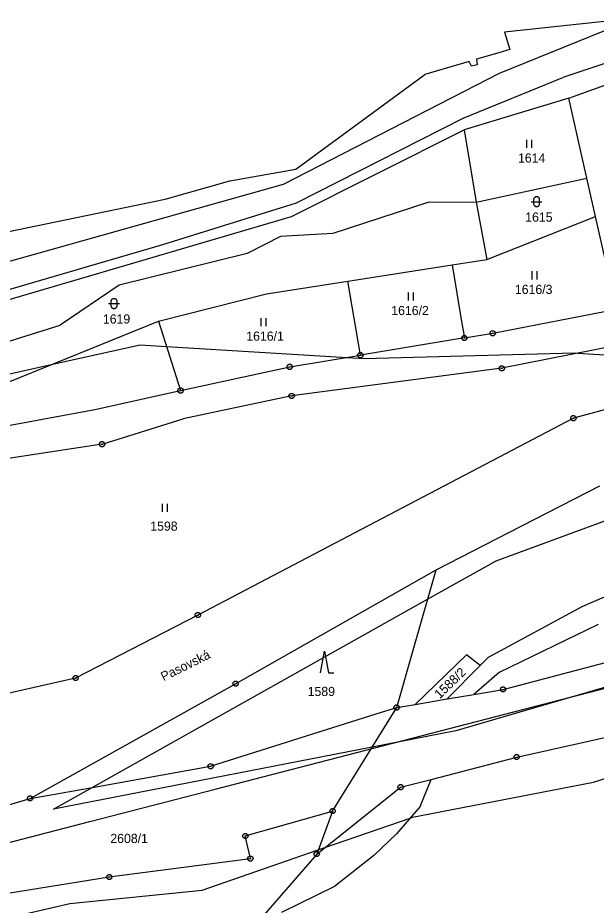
# Model space of a CAD drawing. Extents: x -806774 to -803680, y -1151731 to -1150053.
# Drawn here: x -806109.6 to -806002.5, y -1150704.3 to -1150539.9 of the extents above; entities that cross this region are included whole.
import ezdxf

# ---------------------------------------------------------------- set-up
doc = ezdxf.new("R2010")
doc.units = 0
for name, color, linetype in [('1', 7, 'Continuous'), ('11', 7, 'Continuous'), ('2', 7, 'Continuous'), ('3', 7, 'Continuous'), ('4', 7, 'Continuous'), ('6', 7, 'Continuous'), ('7', 7, 'Continuous'), ('8', 7, 'Continuous')]:
    doc.layers.add(name, color=color, linetype=linetype)

msp = doc.modelspace()

# ---------------------------------------------------------------- linework, layer by layer
at = {"layer": '1'}
for p, q in [((-805995.79, -1150540.03), (-806019.46, -1150542.59)), ((-806019.46, -1150542.59), (-806018.51, -1150545.8)), ((-806020.5, -1150546.37), (-806024.69, -1150547.58)), ((-806018.51, -1150545.8), (-806020.5, -1150546.37)), ((-806026.01, -1150547.98), (-806034.23, -1150550.39)), ((-806025.58, -1150548.89), (-806026.01, -1150547.98)), ((-806024.69, -1150547.58), (-806024.56, -1150548.59)), ((-806024.56, -1150548.59), (-806025.58, -1150548.89)), ((-806007.57, -1150554.77), (-805992.86, -1150549.46)), ((-806058.11, -1150567.96), (-806034.23, -1150550.39)), ((-806007.57, -1150554.77), (-806026.96, -1150560.67)), ((-806004.21, -1150569.63), (-806007.57, -1150554.77)), ((-806058.91, -1150576.7), (-806026.96, -1150560.67)), ((-806026.96, -1150560.67), (-806024.74, -1150574.06)), ((-806070.37, -1150570.09), (-806058.11, -1150567.96)), ((-806082.33, -1150573.48), (-806070.37, -1150570.09)), ((-806024.74, -1150574.06), (-806004.21, -1150569.63)), ((-806002.61, -1150576.71), (-806004.21, -1150569.63)), ((-806140.34, -1150585.49), (-806082.33, -1150573.48)), ((-806033.68, -1150574.14), (-806051.26, -1150579.89)), ((-806024.74, -1150574.06), (-806033.68, -1150574.14)), ((-806024.74, -1150574.06), (-806022.77, -1150584.69)), ((-806115.37, -1150593.3), (-806058.91, -1150576.7)), ((-806022.77, -1150584.69), (-806002.61, -1150576.71)), ((-805998.72, -1150593.9), (-806002.61, -1150576.71)), ((-806060.99, -1150580.41), (-806067.16, -1150583.54)), ((-806051.26, -1150579.89), (-806060.99, -1150580.41)), ((-806067.16, -1150583.54), (-806090.84, -1150589.43)), ((-806048.5, -1150588.71), (-806029.15, -1150585.69)), ((-806029.15, -1150585.69), (-806022.77, -1150584.69)), ((-806029.15, -1150585.69), (-806027.42, -1150596.15)), ((-806063.57, -1150591.06), (-806048.5, -1150588.71)), ((-806046.18, -1150602.41), (-806048.5, -1150588.71)), ((-806090.84, -1150589.43), (-806101.77, -1150596.83)), ((-806083.6, -1150596.08), (-806063.57, -1150591.06)), ((-806021.64, -1150598.35), (-805998.72, -1150593.9)), ((-806118.38, -1150602.03), (-806101.77, -1150596.83)), ((-806116.57, -1150609.49), (-806083.6, -1150596.08)), ((-806083.6, -1150596.08), (-806079.49, -1150608.96)), ((-806027.42, -1150596.15), (-806026.91, -1150599.22)), ((-806026.91, -1150599.22), (-806021.64, -1150598.35)), ((-806026.91, -1150599.22), (-806046.18, -1150602.41)), ((-805995.57, -1150599.97), (-806019.97, -1150604.84)), ((-806059.25, -1150604.57), (-806046.18, -1150602.41)), ((-806079.49, -1150608.96), (-806059.25, -1150604.57)), ((-806019.97, -1150604.84), (-806058.89, -1150609.96)), ((-806095.36, -1150612.49), (-806079.49, -1150608.96)), ((-806058.89, -1150609.96), (-806079.02, -1150614.23)), ((-805990.21, -1150609.59), (-806006.71, -1150614.09)), ((-806120.89, -1150617.2), (-806095.36, -1150612.49)), ((-806094.01, -1150618.9), (-806079.02, -1150614.23)), ((-806006.71, -1150614.09), (-806076.28, -1150650.56)), ((-806094.01, -1150618.9), (-806120.22, -1150622.93)), ((-806018.57, -1150635.19), (-806001.85, -1150626.61)), ((-806032.16, -1150642.17), (-806018.57, -1150635.19)), ((-806005.08, -1150648.95), (-805980.05, -1150638.11)), ((-806069.3, -1150663.29), (-806032.16, -1150642.17)), ((-806036.17, -1150656.19), (-806032.16, -1150642.17)), ((-806022.45, -1150658.38), (-806005.08, -1150648.95)), ((-806076.28, -1150650.56), (-806098.93, -1150662.23)), ((-806020.42, -1150661.14), (-806002.04, -1150652.23)), ((-806039.45, -1150667.69), (-806036.17, -1150656.19)), ((-806019.74, -1150664.32), (-805984.31, -1150655.05)), ((-806026.5, -1150657.92), (-806036.02, -1150667.1)), ((-806023.99, -1150659.92), (-806026.5, -1150657.92)), ((-806023.99, -1150659.92), (-806022.45, -1150658.38)), ((-806030.13, -1150666.09), (-806023.99, -1150659.92)), ((-806020.42, -1150661.14), (-806025.19, -1150665.25)), ((-806098.93, -1150662.23), (-806129.77, -1150669.25)), ((-806107.35, -1150684.54), (-806069.3, -1150663.29)), ((-806025.19, -1150665.25), (-806019.74, -1150664.32)), ((-806036.02, -1150667.1), (-806030.13, -1150666.09)), ((-806030.13, -1150666.09), (-806025.19, -1150665.25)), ((-806051.33, -1150686.88), (-806039.45, -1150667.69)), ((-806043.04, -1150668.82), (-806039.45, -1150667.69)), ((-806039.45, -1150667.69), (-806036.02, -1150667.1)), ((-806073.91, -1150678.57), (-806043.04, -1150668.82)), ((-806017.22, -1150676.88), (-805982.42, -1150669.1)), ((-806033.08, -1150681), (-806017.22, -1150676.88)), ((-806096.14, -1150682.54), (-806073.91, -1150678.57)), ((-806038.72, -1150682.46), (-806033.08, -1150681)), ((-806035.11, -1150686.02), (-806033.08, -1150681)), ((-806107.35, -1150684.54), (-806096.14, -1150682.54)), ((-806054.27, -1150694.84), (-806038.72, -1150682.46)), ((-806152.11, -1150697.83), (-806107.35, -1150684.54)), ((-806035.11, -1150686.02), (-806039.5, -1150691.07)), ((-806067.49, -1150691.49), (-806051.33, -1150686.88)), ((-806051.33, -1150686.88), (-806054.27, -1150694.84)), ((-806039.5, -1150691.07), (-806043.71, -1150695.1)), ((-806066.55, -1150695.68), (-806067.49, -1150691.49)), ((-806092.7, -1150699.08), (-806066.55, -1150695.68)), ((-806054.27, -1150694.84), (-806069.54, -1150712.39)), ((-806043.71, -1150695.1), (-806050.99, -1150700.84)), ((-806114.99, -1150702.66), (-806092.7, -1150699.08)), ((-806050.99, -1150700.84), (-806060.8, -1150705.65))]:
    msp.add_line(p, q, dxfattribs=at)
at = {"layer": '11'}
for points in [[(-806415.5, -1150704), (-806405.5, -1150672.5), (-806381.8, -1150658.35), (-806369.5, -1150651), (-806332, -1150635), (-806295, -1150627.5), (-806269, -1150625.5), (-806251.15, -1150621.7), (-806250, -1150621.46), (-806245.5, -1150620.5), (-806229.47, -1150620.33), (-806217.07, -1150620.19), (-806203.09, -1150620.04), (-806199, -1150620), (-806182.11, -1150618.1), (-806150, -1150614.5), (-806126.31, -1150609.23), (-806103.46, -1150604.16), (-806087, -1150600.5), (-806082.1, -1150600.8), (-806048.61, -1150602.81)], [(-806048.61, -1150602.81), (-806045.5, -1150603), (-806006.5, -1150602), (-806005.92, -1150602.04), (-805974, -1150604), (-805967.75, -1150607.22), (-805943.19, -1150619.86), (-805940, -1150621.5)], [(-806043.98, -1150675.01), (-806103, -1150686.5), (-806095.85, -1150682.49), (-806033.72, -1150647.64), (-806021, -1150640.5), (-805992.5, -1150630), (-805940, -1150621.5)], [(-805923, -1150631), (-805950, -1150641), (-805992.5, -1150661.5), (-806028.5, -1150672), (-806043.98, -1150675.01)], [(-806112.5, -1150711.88), (-806108.5, -1150706), (-806100, -1150704), (-806075.5, -1150701.5), (-806053.98, -1150694.05), (-806052.74, -1150693.62), (-806036.97, -1150688.16), (-806036.5, -1150688), (-806003, -1150681.5), (-805967, -1150670), (-805942.5, -1150666.5), (-805929, -1150663)]]:
    msp.add_lwpolyline(points, dxfattribs=at)
at = {"layer": '3'}
for p, q in [((-806015.43, -1150562.52), (-806015.43, -1150564.02)), ((-806014.43, -1150564.02), (-806014.43, -1150562.52)), ((-806014.44, -1150586.87), (-806014.44, -1150588.37)), ((-806013.44, -1150588.37), (-806013.44, -1150586.87)), ((-806037.35, -1150590.78), (-806037.35, -1150592.28)), ((-806036.35, -1150592.28), (-806036.35, -1150590.78)), ((-806064.63, -1150595.53), (-806064.63, -1150597.03)), ((-806063.63, -1150597.03), (-806063.63, -1150595.53)), ((-806082.92, -1150629.92), (-806082.92, -1150631.42)), ((-806081.92, -1150631.42), (-806081.92, -1150629.92))]:
    msp.add_line(p, q, dxfattribs=at)
for points in [[(-806014.55, -1150573.97), (-806013.28, -1150573.97), (-806012.55, -1150573.97)], [(-806092.82, -1150592.85), (-806091.55, -1150592.85), (-806090.82, -1150592.85)], [(-806053.58, -1150661.26), (-806052.83, -1150657.26), (-806052.08, -1150661.26), (-806051.08, -1150661.26)]]:
    msp.add_lwpolyline(points, dxfattribs=at)
for points in [[(-806014.05, -1150573.47), (-806013.95, -1150573.18), (-806013.7, -1150573), (-806013.39, -1150573), (-806013.14, -1150573.18), (-806013.04, -1150573.47), (-806013.04, -1150574.47), (-806013.14, -1150574.76), (-806013.39, -1150574.94), (-806013.7, -1150574.94), (-806013.95, -1150574.76), (-806014.05, -1150574.47)], [(-806092.32, -1150592.35), (-806092.22, -1150592.06), (-806091.97, -1150591.88), (-806091.66, -1150591.88), (-806091.41, -1150592.06), (-806091.31, -1150592.35), (-806091.31, -1150593.35), (-806091.41, -1150593.64), (-806091.66, -1150593.82), (-806091.97, -1150593.82), (-806092.22, -1150593.64), (-806092.32, -1150593.35)]]:
    msp.add_lwpolyline(points, close=True, dxfattribs=at)
at = {"layer": '4'}
for p, q in [((-805995.08, -1150539.89), (-806020.46, -1150550.22)), ((-805988.36, -1150544.24), (-806008.67, -1150550.93)), ((-806020.46, -1150550.22), (-806060.49, -1150570.78)), ((-806027.11, -1150558.49), (-806008.67, -1150550.93)), ((-806058.01, -1150574.18), (-806027.11, -1150558.49)), ((-806060.49, -1150570.78), (-806120.54, -1150587.67)), ((-806082.8, -1150581.88), (-806058.01, -1150574.18)), ((-806118.66, -1150592.4), (-806082.8, -1150581.88))]:
    msp.add_line(p, q, dxfattribs=at)
at = {"layer": '6'}
for p, q in [((-806072.82, -1150682.77), (-805984.98, -1150659.98)), ((-806096.32, -1150688.82), (-806072.82, -1150682.77)), ((-806162.49, -1150706.04), (-806096.32, -1150688.82))]:
    msp.add_line(p, q, dxfattribs=at)
at = {"layer": '8'}
for p, q in [((-806021.76, -1150598.35), (-806021.52, -1150598.35)), ((-806027.03, -1150599.22), (-806026.79, -1150599.22)), ((-806046.3, -1150602.41), (-806046.06, -1150602.41)), ((-806059.37, -1150604.57), (-806059.13, -1150604.57)), ((-806020.09, -1150604.84), (-806019.85, -1150604.84)), ((-806079.61, -1150608.96), (-806079.37, -1150608.96)), ((-806059.01, -1150609.96), (-806058.77, -1150609.96)), ((-806006.83, -1150614.09), (-806006.59, -1150614.09)), ((-806094.13, -1150618.9), (-806093.89, -1150618.9)), ((-806076.4, -1150650.56), (-806076.16, -1150650.56)), ((-806099.05, -1150662.23), (-806098.81, -1150662.23)), ((-806069.42, -1150663.29), (-806069.18, -1150663.29)), ((-806019.86, -1150664.32), (-806019.62, -1150664.32)), ((-806039.57, -1150667.69), (-806039.33, -1150667.69)), ((-806017.34, -1150676.88), (-806017.1, -1150676.88)), ((-806074.03, -1150678.57), (-806073.79, -1150678.57)), ((-806038.84, -1150682.46), (-806038.6, -1150682.46)), ((-806107.47, -1150684.54), (-806107.23, -1150684.54)), ((-806051.45, -1150686.88), (-806051.21, -1150686.88)), ((-806067.61, -1150691.49), (-806067.37, -1150691.49)), ((-806066.67, -1150695.68), (-806066.43, -1150695.68)), ((-806054.39, -1150694.84), (-806054.15, -1150694.84)), ((-806092.82, -1150699.08), (-806092.58, -1150699.08))]:
    msp.add_line(p, q, dxfattribs=at)
for points in [[(-806026.76, -1150598.74), (-806026.51, -1150598.92), (-806026.41, -1150599.21), (-806026.51, -1150599.5), (-806026.76, -1150599.68), (-806027.07, -1150599.68), (-806027.32, -1150599.5), (-806027.42, -1150599.21), (-806027.32, -1150598.92), (-806027.07, -1150598.74)], [(-806021.49, -1150597.87), (-806021.24, -1150598.05), (-806021.14, -1150598.34), (-806021.24, -1150598.63), (-806021.49, -1150598.81), (-806021.8, -1150598.81), (-806022.05, -1150598.63), (-806022.15, -1150598.34), (-806022.05, -1150598.05), (-806021.8, -1150597.87)], [(-806046.03, -1150601.93), (-806045.78, -1150602.11), (-806045.68, -1150602.4), (-806045.78, -1150602.69), (-806046.03, -1150602.87), (-806046.34, -1150602.87), (-806046.59, -1150602.69), (-806046.69, -1150602.4), (-806046.59, -1150602.11), (-806046.34, -1150601.93)], [(-806059.1, -1150604.09), (-806058.85, -1150604.27), (-806058.75, -1150604.56), (-806058.85, -1150604.85), (-806059.1, -1150605.03), (-806059.41, -1150605.03), (-806059.66, -1150604.85), (-806059.76, -1150604.56), (-806059.66, -1150604.27), (-806059.41, -1150604.09)], [(-806019.82, -1150604.36), (-806019.57, -1150604.54), (-806019.47, -1150604.83), (-806019.57, -1150605.12), (-806019.82, -1150605.3), (-806020.13, -1150605.3), (-806020.38, -1150605.12), (-806020.48, -1150604.83), (-806020.38, -1150604.54), (-806020.13, -1150604.36)], [(-806079.34, -1150608.48), (-806079.09, -1150608.66), (-806078.99, -1150608.95), (-806079.09, -1150609.24), (-806079.34, -1150609.42), (-806079.65, -1150609.42), (-806079.9, -1150609.24), (-806080, -1150608.95), (-806079.9, -1150608.66), (-806079.65, -1150608.48)], [(-806058.74, -1150609.48), (-806058.49, -1150609.66), (-806058.39, -1150609.95), (-806058.49, -1150610.24), (-806058.74, -1150610.42), (-806059.05, -1150610.42), (-806059.3, -1150610.24), (-806059.4, -1150609.95), (-806059.3, -1150609.66), (-806059.05, -1150609.48)], [(-806006.56, -1150613.61), (-806006.31, -1150613.79), (-806006.21, -1150614.08), (-806006.31, -1150614.37), (-806006.56, -1150614.55), (-806006.87, -1150614.55), (-806007.12, -1150614.37), (-806007.22, -1150614.08), (-806007.12, -1150613.79), (-806006.87, -1150613.61)], [(-806093.86, -1150618.42), (-806093.61, -1150618.6), (-806093.51, -1150618.89), (-806093.61, -1150619.18), (-806093.86, -1150619.36), (-806094.17, -1150619.36), (-806094.42, -1150619.18), (-806094.52, -1150618.89), (-806094.42, -1150618.6), (-806094.17, -1150618.42)], [(-806076.13, -1150650.08), (-806075.88, -1150650.26), (-806075.78, -1150650.55), (-806075.88, -1150650.84), (-806076.13, -1150651.02), (-806076.44, -1150651.02), (-806076.69, -1150650.84), (-806076.79, -1150650.55), (-806076.69, -1150650.26), (-806076.44, -1150650.08)], [(-806098.78, -1150661.75), (-806098.53, -1150661.93), (-806098.43, -1150662.22), (-806098.53, -1150662.51), (-806098.78, -1150662.69), (-806099.09, -1150662.69), (-806099.34, -1150662.51), (-806099.44, -1150662.22), (-806099.34, -1150661.93), (-806099.09, -1150661.75)], [(-806069.15, -1150662.81), (-806068.9, -1150662.99), (-806068.8, -1150663.28), (-806068.9, -1150663.57), (-806069.15, -1150663.75), (-806069.46, -1150663.75), (-806069.71, -1150663.57), (-806069.81, -1150663.28), (-806069.71, -1150662.99), (-806069.46, -1150662.81)], [(-806019.59, -1150663.84), (-806019.34, -1150664.02), (-806019.24, -1150664.31), (-806019.34, -1150664.6), (-806019.59, -1150664.78), (-806019.9, -1150664.78), (-806020.15, -1150664.6), (-806020.25, -1150664.31), (-806020.15, -1150664.02), (-806019.9, -1150663.84)], [(-806039.3, -1150667.21), (-806039.05, -1150667.39), (-806038.95, -1150667.68), (-806039.05, -1150667.97), (-806039.3, -1150668.15), (-806039.61, -1150668.15), (-806039.86, -1150667.97), (-806039.96, -1150667.68), (-806039.86, -1150667.39), (-806039.61, -1150667.21)], [(-806017.07, -1150676.4), (-806016.82, -1150676.58), (-806016.72, -1150676.87), (-806016.82, -1150677.16), (-806017.07, -1150677.34), (-806017.38, -1150677.34), (-806017.63, -1150677.16), (-806017.73, -1150676.87), (-806017.63, -1150676.58), (-806017.38, -1150676.4)], [(-806073.76, -1150678.09), (-806073.51, -1150678.27), (-806073.41, -1150678.56), (-806073.51, -1150678.85), (-806073.76, -1150679.03), (-806074.07, -1150679.03), (-806074.32, -1150678.85), (-806074.42, -1150678.56), (-806074.32, -1150678.27), (-806074.07, -1150678.09)], [(-806038.57, -1150681.98), (-806038.32, -1150682.16), (-806038.22, -1150682.45), (-806038.32, -1150682.74), (-806038.57, -1150682.92), (-806038.88, -1150682.92), (-806039.13, -1150682.74), (-806039.23, -1150682.45), (-806039.13, -1150682.16), (-806038.88, -1150681.98)], [(-806107.2, -1150684.06), (-806106.95, -1150684.24), (-806106.85, -1150684.53), (-806106.95, -1150684.82), (-806107.2, -1150685), (-806107.51, -1150685), (-806107.76, -1150684.82), (-806107.86, -1150684.53), (-806107.76, -1150684.24), (-806107.51, -1150684.06)], [(-806051.18, -1150686.4), (-806050.93, -1150686.58), (-806050.83, -1150686.87), (-806050.93, -1150687.16), (-806051.18, -1150687.34), (-806051.49, -1150687.34), (-806051.74, -1150687.16), (-806051.84, -1150686.87), (-806051.74, -1150686.58), (-806051.49, -1150686.4)], [(-806067.34, -1150691.01), (-806067.09, -1150691.19), (-806066.99, -1150691.48), (-806067.09, -1150691.77), (-806067.34, -1150691.95), (-806067.65, -1150691.95), (-806067.9, -1150691.77), (-806068, -1150691.48), (-806067.9, -1150691.19), (-806067.65, -1150691.01)], [(-806054.12, -1150694.36), (-806053.87, -1150694.54), (-806053.77, -1150694.83), (-806053.87, -1150695.12), (-806054.12, -1150695.3), (-806054.43, -1150695.3), (-806054.68, -1150695.12), (-806054.78, -1150694.83), (-806054.68, -1150694.54), (-806054.43, -1150694.36)], [(-806066.4, -1150695.2), (-806066.15, -1150695.38), (-806066.05, -1150695.67), (-806066.15, -1150695.96), (-806066.4, -1150696.14), (-806066.71, -1150696.14), (-806066.96, -1150695.96), (-806067.06, -1150695.67), (-806066.96, -1150695.38), (-806066.71, -1150695.2)], [(-806092.55, -1150698.6), (-806092.3, -1150698.78), (-806092.2, -1150699.07), (-806092.3, -1150699.36), (-806092.55, -1150699.54), (-806092.86, -1150699.54), (-806093.11, -1150699.36), (-806093.21, -1150699.07), (-806093.11, -1150698.78), (-806092.86, -1150698.6)]]:
    msp.add_lwpolyline(points, close=True, dxfattribs=at)

# ---------------------------------------------------------------- texts
at = {"layer": '2'}
for s, p in [('1614', (-806016.98, -1150566.72)), ('1615', (-806015.64, -1150577.67)), ('1616/3', (-806017.55, -1150591.07)), ('1616/2', (-806040.45, -1150594.98)), ('1619', (-806093.87, -1150596.55)), ('1616/1', (-806067.31, -1150599.73)), ('1598', (-806085.09, -1150634.93)), ('1589', (-806055.94, -1150665.56)), ('2608/1', (-806092.49, -1150692.79))]:
    msp.add_text(s, height=1.7, dxfattribs=at).set_placement(p)
msp.add_text('1588/2', height=1.7, rotation=43.9459, dxfattribs=at).set_placement((-806031.48, -1150666.16))
at = {"layer": '7'}
msp.add_text('Pasovská', height=1.7, rotation=26.4134, dxfattribs=at).set_placement((-806082.62, -1150662.84))

doc.saveas('drawing.dxf')
